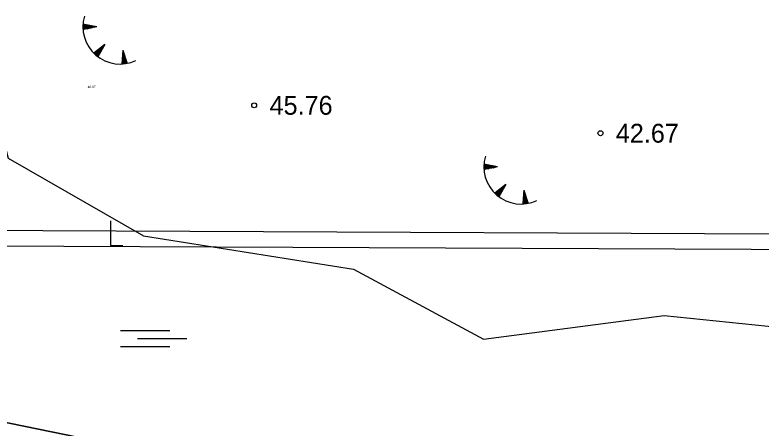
# Model space of a CAD drawing. Extents: x 544674 to 552202, y 6585829 to 6588119.
# Drawn here: x 549564.8 to 549661.8, y 6587259 to 6587312.7 of the extents above; entities that cross this region are included whole.
import ezdxf

# ---------------------------------------------------------------- set-up
doc = ezdxf.new("R2010")
doc.units = 0
for name, color, linetype in [('HALJASTUS', 7, 'Continuous'), ('illumineerimisjooned', 7, 'Continuous'), ('kataster', 7, 'Continuous'), ('KORGUS-EH2000', 7, 'Continuous'), ('MOOTKORG-EH2000', 7, 'Continuous'), ('RELJEEF', 7, 'Continuous'), ('TM_taotletav', 7, 'Continuous')]:
    doc.layers.add(name, color=color, linetype=linetype)

# ---------------------------------------------------------------- blocks, each defined once
blk = doc.blocks.new('SOO')
at = {"layer": 'HALJASTUS'}
for p, q in [((-2.19, 0.65), (1.82, 0.65)), ((-0.8, 0), (3.2, 0)), ((-2.19, -0.65), (1.82, -0.65))]:
    blk.add_line(p, q, dxfattribs=at)
blk = doc.blocks.new('RAIESM')
at = {"layer": 'HALJASTUS'}
for p, q in [((0, 2), (0, 0)), ((0, 0), (1, 0))]:
    blk.add_line(p, q, dxfattribs=at)

msp = doc.modelspace()

# ---------------------------------------------------------------- linework, layer by layer
at = {"layer": 'illumineerimisjooned'}
msp.add_lwpolyline([(550162.574, 6587182.89), (549969.54, 6587210.591), (549955.963, 6587304.306), (549759.7, 6587283.78), (549491.831, 6587284.981), (549348.461, 6587306.603)], dxfattribs=at)
at = {"layer": 'kataster'}
msp.add_lwpolyline([(549964.78, 6587378.75), (549983.75, 6587247.55), (550125.7, 6587276.91), (550168.3, 6587196.7), (550161.05, 6587169.32), (549691.27, 6587233.58), (549333.21, 6587306.88)], close=True, dxfattribs=at)
msp.add_lwpolyline([(550774.77, 6586902.25), (550659.32, 6586928.33), (550536.4, 6586945.03), (550469.89, 6586954.13), (549873.78, 6587035.72), (549864.75, 6587036.98), (549366.23, 6587106.44), (549360.12, 6587142.55), (549349.59, 6587203.19), (549333.21, 6587306.88), (549691.27, 6587233.58), (550351.66, 6587143.04), (550586.6, 6587111.11), (550644.31, 6586972.83), (550788.48, 6586943.58)], dxfattribs=at)
at = {"layer": 'KORGUS-EH2000'}
for centre in [(549595.895, 6587300.976), (549640.931, 6587297.347)]:
    msp.add_circle(centre, 0.32, dxfattribs=at)
at = {"layer": 'RELJEEF'}
for p, q in [((549573.615, 6587311.215), (549573.933, 6587311.47)), ((549573.615, 6587311.113), (549574.036, 6587311.45)), ((549573.616, 6587311.319), (549573.83, 6587311.49)), ((549573.618, 6587311.013), (549574.139, 6587311.43)), ((549573.62, 6587311.424), (549573.727, 6587311.51)), ((549573.623, 6587310.914), (549574.242, 6587311.41)), ((549575.408, 6587311.185), (549573.626, 6587311.529)), ((549573.661, 6587310.842), (549574.346, 6587311.39)), ((549573.831, 6587310.875), (549574.449, 6587311.37)), ((549574, 6587310.909), (549574.552, 6587311.35)), ((549574.17, 6587310.942), (549574.655, 6587311.33)), ((549574.34, 6587310.975), (549574.758, 6587311.31)), ((549574.509, 6587311.009), (549574.861, 6587311.291)), ((549574.679, 6587311.042), (549574.964, 6587311.271)), ((549574.848, 6587311.075), (549575.068, 6587311.251)), ((549575.408, 6587311.185), (549573.628, 6587310.836)), ((549575.018, 6587311.109), (549575.171, 6587311.231)), ((549575.188, 6587311.142), (549575.274, 6587311.211)), ((549576.47, 6587308.88), (549575.048, 6587307.754)), ((549576.47, 6587308.88), (549575.574, 6587307.303)), ((549575.762, 6587307.633), (549575.787, 6587308.339)), ((549575.847, 6587307.784), (549575.869, 6587308.405)), ((549575.932, 6587307.934), (549575.951, 6587308.47)), ((549576.018, 6587308.084), (549576.034, 6587308.535)), ((549576.103, 6587308.235), (549576.116, 6587308.6)), ((549576.188, 6587308.385), (549576.198, 6587308.665)), ((549576.274, 6587308.535), (549576.281, 6587308.731)), ((549576.359, 6587308.686), (549576.363, 6587308.796)), ((549575.123, 6587307.681), (549575.128, 6587307.818)), ((549575.201, 6587307.61), (549575.21, 6587307.883)), ((549575.278, 6587307.541), (549575.293, 6587307.948)), ((549575.356, 6587307.475), (549575.375, 6587308.013)), ((549575.434, 6587307.411), (549575.457, 6587308.078)), ((549575.512, 6587307.351), (549575.54, 6587308.144)), ((549575.591, 6587307.333), (549575.622, 6587308.209)), ((549575.676, 6587307.483), (549575.704, 6587308.274)), ((549578.813, 6587308.164), (549578.677, 6587306.355)), ((549579.197, 6587306.962), (549578.756, 6587307.399)), ((549579.145, 6587307.127), (549578.763, 6587307.504)), ((549579.092, 6587307.292), (549578.771, 6587307.609)), ((549579.039, 6587307.456), (549578.779, 6587307.714)), ((549578.987, 6587307.621), (549578.787, 6587307.818)), ((549578.934, 6587307.785), (549578.795, 6587307.923)), ((549578.881, 6587307.95), (549578.803, 6587308.028)), ((549578.813, 6587308.164), (549579.366, 6587306.436)), ((549578.782, 6587306.361), (549578.685, 6587306.457)), ((549578.887, 6587306.369), (549578.693, 6587306.561)), ((549578.99, 6587306.379), (549578.701, 6587306.666)), ((549579.092, 6587306.392), (549578.708, 6587306.771)), ((549579.191, 6587306.406), (549578.716, 6587306.876)), ((549579.288, 6587306.422), (549578.724, 6587306.98)), ((549579.356, 6587306.468), (549578.732, 6587307.085)), ((549579.303, 6587306.633), (549578.74, 6587307.19)), ((549579.25, 6587306.798), (549578.748, 6587307.295)), ((549625.76, 6587293.003), (549626.078, 6587293.258)), ((549625.761, 6587292.901), (549626.182, 6587293.238)), ((549625.762, 6587293.107), (549625.975, 6587293.278)), ((549625.764, 6587292.801), (549626.285, 6587293.218)), ((549625.766, 6587293.213), (549625.872, 6587293.298)), ((549625.768, 6587292.702), (549626.388, 6587293.198)), ((549627.553, 6587292.973), (549625.772, 6587293.317)), ((549627.553, 6587292.973), (549625.773, 6587292.624)), ((549625.806, 6587292.63), (549626.491, 6587293.178)), ((549625.976, 6587292.664), (549626.594, 6587293.158)), ((549626.146, 6587292.697), (549626.697, 6587293.138)), ((549626.315, 6587292.73), (549626.8, 6587293.118)), ((549626.485, 6587292.763), (549626.904, 6587293.099)), ((549626.654, 6587292.797), (549627.007, 6587293.079)), ((549626.824, 6587292.83), (549627.11, 6587293.059)), ((549626.994, 6587292.863), (549627.213, 6587293.039)), ((549627.163, 6587292.897), (549627.316, 6587293.019)), ((549627.333, 6587292.93), (549627.419, 6587292.999)), ((549628.615, 6587290.669), (549627.193, 6587289.542)), ((549627.657, 6587289.139), (549627.685, 6587289.932)), ((549628.615, 6587290.669), (549627.72, 6587289.091)), ((549627.736, 6587289.121), (549627.767, 6587289.997)), ((549627.822, 6587289.271), (549627.85, 6587290.062)), ((549627.907, 6587289.421), (549627.932, 6587290.127)), ((549627.992, 6587289.572), (549628.014, 6587290.193)), ((549628.078, 6587289.722), (549628.097, 6587290.258)), ((549628.163, 6587289.872), (549628.179, 6587290.323)), ((549628.248, 6587290.023), (549628.261, 6587290.388)), ((549628.334, 6587290.173), (549628.344, 6587290.454)), ((549628.419, 6587290.323), (549628.426, 6587290.519)), ((549628.504, 6587290.474), (549628.508, 6587290.584)), ((549630.958, 6587289.952), (549630.823, 6587288.143)), ((549630.958, 6587289.952), (549631.511, 6587288.225)), ((549627.268, 6587289.469), (549627.273, 6587289.606)), ((549627.346, 6587289.398), (549627.356, 6587289.671)), ((549627.424, 6587289.329), (549627.438, 6587289.736)), ((549627.501, 6587289.263), (549627.52, 6587289.801)), ((549627.579, 6587289.199), (549627.603, 6587289.867)), ((549631.448, 6587288.421), (549630.885, 6587288.978)), ((549631.395, 6587288.586), (549630.893, 6587289.083)), ((549631.343, 6587288.75), (549630.901, 6587289.187)), ((549631.29, 6587288.915), (549630.909, 6587289.292)), ((549631.237, 6587289.08), (549630.917, 6587289.397)), ((549631.185, 6587289.244), (549630.925, 6587289.502)), ((549631.132, 6587289.409), (549630.932, 6587289.606)), ((549631.079, 6587289.574), (549630.94, 6587289.711)), ((549631.027, 6587289.738), (549630.948, 6587289.816)), ((549630.927, 6587288.149), (549630.83, 6587288.245)), ((549631.033, 6587288.157), (549630.838, 6587288.349)), ((549631.136, 6587288.168), (549630.846, 6587288.454)), ((549631.237, 6587288.18), (549630.854, 6587288.559)), ((549631.336, 6587288.194), (549630.862, 6587288.664)), ((549631.434, 6587288.21), (549630.87, 6587288.768)), ((549631.501, 6587288.257), (549630.877, 6587288.873))]:
    msp.add_line(p, q, dxfattribs=at)
msp.add_lwpolyline([(549559.859, 6587331.06), (549556.7, 6587321.756), (549563.913, 6587294.084), (549581.5, 6587284.005), (549608.803, 6587279.651), (549625.734, 6587270.586), (549649.222, 6587273.627), (549681.325, 6587270.332), (549710.849, 6587273.463), (549718.778, 6587279.83), (549722.638, 6587291.415), (549721.386, 6587298.72), (549726.289, 6587313.019), (549726.811, 6587325.334), (549713.457, 6587337.858), (549710.014, 6587344.121), (549711.997, 6587356.645)], dxfattribs=at)
for centre in [(549578.458, 6587311.193), (549630.604, 6587292.981)]:
    msp.add_arc(centre, 4.844, 163.42341, 295.17451, dxfattribs=at)
at = {"layer": 'TM_taotletav'}
msp.add_lwpolyline([(549954.259, 6587302.117), (549759.8, 6587281.779), (549491.676, 6587282.982), (549333.21, 6587306.88), (549329.952, 6587327.509), (549350.55, 6587329.674), (549372.228, 6587345.424), (549384.302, 6587372.543)], dxfattribs=at)

# ---------------------------------------------------------------- block references
at = {"layer": 'HALJASTUS', "xscale": 1.6, "yscale": 1.6000000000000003}
for name, p in [('RAIESM', (549577.208, 6587282.743)), ('SOO', (549582.003, 6587270.642))]:
    msp.add_blockref(name, p, dxfattribs=at)

# ---------------------------------------------------------------- texts
at = {"layer": 'KORGUS-EH2000'}
for s, p in [('45.76 ', (549597.895, 6587299.751)), ('42.67 ', (549642.931, 6587296.122))]:
    msp.add_text(s, height=2.45, dxfattribs=at).set_placement(p)
at = {"layer": 'MOOTKORG-EH2000'}
msp.add_text(' 40.07', height=0.3, dxfattribs=at).set_placement((549574.126, 6587303.215))

doc.saveas('drawing.dxf')
